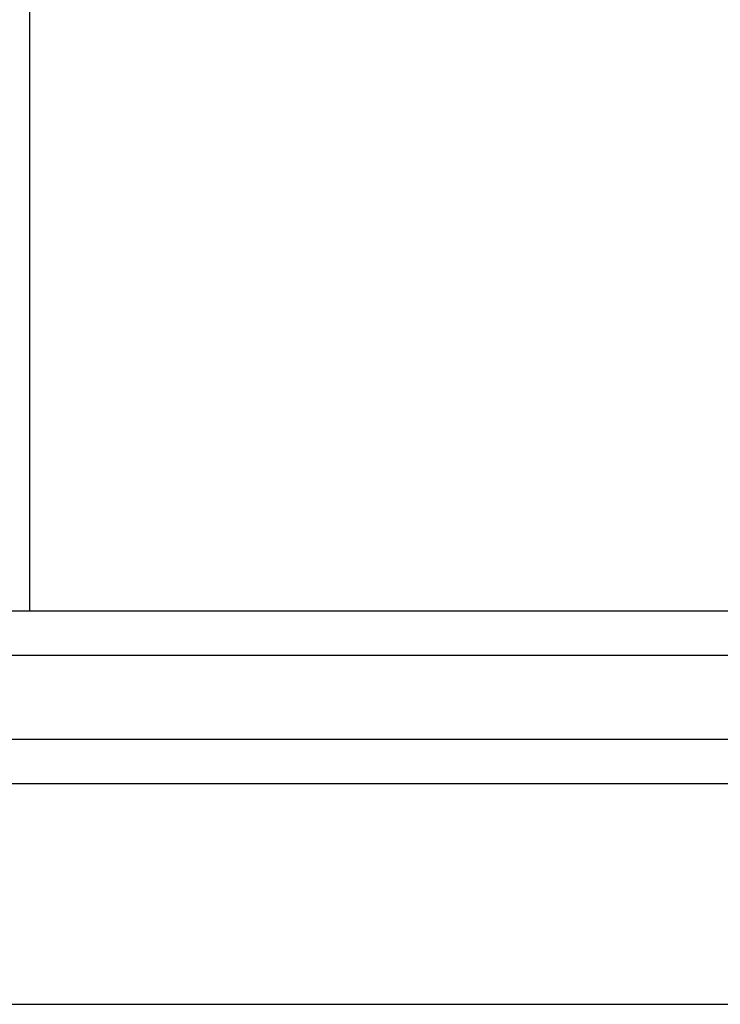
# Model space of a CAD drawing. Header units: inches. Extents: x 3 to 289, y 4 to 291.
# Tile 269 of 634: x 56.728 to 57.521, y 173.39 to 174.505. Entities that reach past the tile are written whole.
import ezdxf

# ---------------------------------------------------------------- set-up
doc = ezdxf.new("R2010")
doc.units = ezdxf.units.IN
doc.header["$LTSCALE"] = 0.5
doc.header["$MEASUREMENT"] = 0
doc.layers.add('PLOTVIEW1', color=7, linetype='Continuous')
doc.layers.add('STR_INS', color=8, linetype='Continuous')

msp = doc.modelspace()

# ---------------------------------------------------------------- linework, layer by layer
at = {"layer": 'PLOTVIEW1', "color": 252, "linetype": 'Continuous'}
msp.add_line((56.7397, 173.835, 0.0197), (56.7397, 174.8616, 0.0197), dxfattribs=at)
at = {"layer": 'PLOTVIEW1', "color": 97, "linetype": 'Continuous'}
for p, q in [((15.1747, 173.69), (61.1747, 173.69)), ((15.1747, 173.64), (61.1747, 173.64)), ((15.1747, 173.39), (61.1747, 173.39))]:
    msp.add_line(p, q, dxfattribs=at)
at = {"layer": 'STR_INS', "color": 4, "linetype": 'Continuous'}
for p, q in [((61.1747, 173.835), (54.6748, 173.835)), ((61.1747, 173.785), (54.6748, 173.785))]:
    msp.add_line(p, q, dxfattribs=at)

doc.saveas('drawing.dxf')
